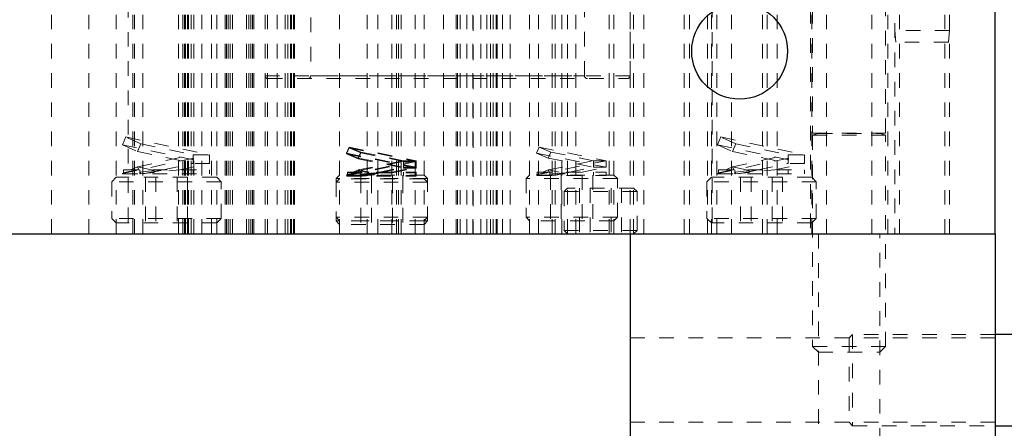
# Model space of a CAD drawing. Header units: inches. Extents: x 1802 to 2468, y -253 to -72.
# Tile 284 of 570: x 2078.78 to 2085.53, y -119.03 to -116.23. Entities that reach past the tile are written whole.
import ezdxf

# ---------------------------------------------------------------- set-up
doc = ezdxf.new("R2010")
doc.units = ezdxf.units.IN
doc.header["$LTSCALE"] = 0.5
doc.header["$MEASUREMENT"] = 0
doc.linetypes.add('HIDDEN', pattern=[0.225, 0.15, -0.075])
doc.layers.add('DSS-M-S', color=53, linetype='Continuous')
doc.layers.add('SVD-M-S', color=8, linetype='Continuous')

msp = doc.modelspace()

# ---------------------------------------------------------------- linework, layer by layer
at = {"layer": 'DSS-M-S', "linetype": 'HIDDEN', "lineweight": 18}
for p, q in [((2080.77666, -112.21667), (2080.77666, -116.61417)), ((2082.65166, -116.61417), (2082.65166, -112.21667)), ((2079.00166, -115.19667), (2079.00166, -117.69667)), ((2079.25791, -115.19667), (2079.25791, -117.69667)), ((2079.44541, -115.19667), (2079.44541, -117.69667)), ((2079.55791, -115.19667), (2079.55791, -117.69667)), ((2079.57041, -117.69667), (2079.57041, -115.19667)), ((2079.62666, -117.69667), (2079.62666, -115.19667)), ((2079.87041, -117.69667), (2079.87041, -115.19667)), ((2079.91199, -117.69667), (2079.91199, -115.19667)), ((2079.91882, -117.69667), (2079.91882, -115.19667)), ((2079.93262, -117.69667), (2079.93262, -115.19667)), ((2079.93898, -117.69667), (2079.93898, -115.19667)), ((2079.95708, -117.69667), (2079.95708, -115.19667)), ((2079.97724, -117.69667), (2079.97724, -115.19667)), ((2080.03199, -117.69667), (2080.03199, -115.19667)), ((2080.03199, -117.69667), (2080.03199, -115.19667)), ((2080.09699, -117.69667), (2080.09699, -115.19667)), ((2080.09699, -117.69667), (2080.09699, -115.19667)), ((2080.13291, -117.69667), (2080.13291, -115.19667)), ((2080.19136, -117.69667), (2080.19136, -115.19667)), ((2080.1918, -117.69667), (2080.1918, -115.19667)), ((2080.20059, -117.69667), (2080.20059, -115.19667)), ((2080.20059, -117.69667), (2080.20059, -115.19667)), ((2080.21199, -117.69667), (2080.21199, -115.19667)), ((2080.22489, -117.69667), (2080.22489, -115.19667)), ((2080.24152, -117.69667), (2080.24152, -115.19667)), ((2080.3368, -117.69667), (2080.3368, -115.19667)), ((2080.35343, -117.69667), (2080.35343, -115.19667)), ((2080.36632, -117.69667), (2080.36632, -115.19667)), ((2080.37773, -117.69667), (2080.37773, -115.19667)), ((2080.37773, -117.69667), (2080.37773, -115.19667)), ((2080.38652, -117.69667), (2080.38652, -115.19667)), ((2080.38695, -117.69667), (2080.38695, -115.19667)), ((2080.46416, -115.19667), (2080.46416, -117.69667)), ((2080.46416, -115.19667), (2080.46416, -116.61417)), ((2080.48132, -117.69667), (2080.48132, -115.19667)), ((2080.48132, -117.69667), (2080.48132, -115.19667)), ((2080.54632, -117.69667), (2080.54632, -115.19667)), ((2080.54632, -117.69667), (2080.54632, -115.19667)), ((2080.60108, -117.69667), (2080.60108, -115.19667)), ((2080.62124, -117.69667), (2080.62124, -115.19667)), ((2080.63934, -117.69667), (2080.63934, -115.19667)), ((2080.64569, -117.69667), (2080.64569, -115.19667)), ((2080.6595, -117.69667), (2080.6595, -115.19667)), ((2080.66632, -117.69667), (2080.66632, -115.19667)), ((2080.97511, -115.19667), (2080.97511, -117.69667)), ((2081.16316, -115.19667), (2081.16316, -117.69667)), ((2081.33199, -117.69667), (2081.33199, -115.19667)), ((2081.33199, -117.69667), (2081.33199, -115.19667)), ((2081.37699, -117.69667), (2081.37699, -115.19667)), ((2081.49199, -117.69667), (2081.49199, -115.19667)), ((2081.55321, -117.69667), (2081.55321, -115.19667)), ((2081.68632, -117.69667), (2081.68632, -115.19667)), ((2081.77366, -115.19667), (2081.77366, -117.69667)), ((2081.78132, -117.69667), (2081.78132, -115.19667)), ((2081.80132, -117.69667), (2081.80132, -115.19667)), ((2081.84632, -117.69667), (2081.84632, -115.19667)), ((2081.84632, -117.69667), (2081.84632, -115.19667)), ((2081.94132, -117.69667), (2081.94132, -115.19667)), ((2081.98199, -117.69667), (2081.98199, -115.19667)), ((2081.98199, -117.69667), (2081.98199, -115.19667)), ((2082.00791, -115.19667), (2082.00791, -117.69667)), ((2082.02699, -117.69667), (2082.02699, -115.19667)), ((2082.05466, -117.69667), (2082.05466, -115.19667)), ((2082.14199, -117.69667), (2082.14199, -115.19667)), ((2082.27511, -115.19667), (2082.27511, -117.69667)), ((2082.33632, -117.69667), (2082.33632, -115.19667)), ((2082.43132, -117.69667), (2082.43132, -115.19667)), ((2082.45132, -117.69667), (2082.45132, -115.19667)), ((2082.49632, -117.69667), (2082.49632, -115.19667)), ((2082.49632, -117.69667), (2082.49632, -115.19667)), ((2082.53511, -115.19667), (2082.53511, -117.69667)), ((2082.59132, -117.69667), (2082.59132, -115.19667)), ((2082.82041, -117.69667), (2082.82041, -115.19667)), ((2082.85321, -117.69667), (2082.85321, -115.19667)), ((2082.96416, -117.69667), (2082.96416, -115.19667)), ((2082.96416, -116.61417), (2082.96416, -115.19667)), ((2082.98821, -117.69667), (2082.98821, -115.19667)), ((2083.05791, -115.19667), (2083.05791, -117.69667)), ((2083.33466, -115.19667), (2083.33466, -117.69667)), ((2083.37041, -117.69667), (2083.37041, -115.19667)), ((2083.49366, -117.69667), (2083.49366, -115.19667)), ((2083.52041, -115.19667), (2083.52041, -117.69667)), ((2083.55791, -115.19667), (2083.55791, -117.69667)), ((2083.65791, -115.19667), (2083.65791, -117.69667)), ((2083.87041, -117.69667), (2083.87041, -115.19667)), ((2083.97041, -117.69667), (2083.97041, -115.19667)), ((2084.20791, -117.69667), (2084.20791, -115.19667)), ((2084.30791, -115.19667), (2084.30791, -117.69667)), ((2084.62041, -117.69667), (2084.62041, -115.19667)), ((2084.80791, -115.19667), (2084.80791, -117.69667)), ((2085.12041, -117.69667), (2085.12041, -115.19667)), ((2084.19866, -115.75667), (2084.19866, -117.69667)), ((2084.72966, -117.69667), (2084.72966, -115.75667)), ((2084.77666, -115.85542), (2084.77666, -117.69667)), ((2085.15166, -117.69667), (2085.15166, -115.85542)), ((2079.52666, -115.91542), (2079.52666, -117.69667)), ((2079.90166, -117.69667), (2079.90166, -115.91542)), ((2083.52666, -115.91542), (2083.52666, -117.69667)), ((2083.90166, -117.69667), (2083.90166, -115.91542)), ((2081.23699, -117.69667), (2081.23699, -116.02556)), ((2081.36416, -117.69667), (2081.36416, -116.01585)), ((2081.39699, -117.69667), (2081.39699, -116.01754)), ((2081.88699, -117.69667), (2081.88699, -116.01317)), ((2081.88866, -116.00726), (2081.88866, -117.69667)), ((2082.04699, -117.69667), (2082.04699, -116.02233)), ((2082.08966, -117.69667), (2082.08966, -116.02003)), ((2080.46416, -116.61417), (2082.96239, -116.61417)), ((2080.48416, -116.63417), (2082.94416, -116.63417)), ((2080.77666, -116.61417), (2082.64988, -116.61417)), ((2084.25321, -117.69667), (2084.25321, -119.32667)), ((2084.67511, -119.32667), (2084.67511, -117.69667)), ((2085.46416, -118.40762), (2082.96416, -118.40762)), ((2082.96416, -118.98572), (2085.46416, -118.98572))]:
    msp.add_line(p, q, dxfattribs=at)
at = {"layer": 'DSS-M-S', "linetype": 'Continuous', "lineweight": 25}
for p, q in [((2085.46416, -117.69667), (2085.46416, -115.19667)), ((2067.96416, -117.69667), (2085.46416, -117.69667)), ((2082.96416, -117.69667), (2082.96416, -119.94667)), ((2085.46416, -117.69667), (2085.46416, -121.69667))]:
    msp.add_line(p, q, dxfattribs=at)
msp.add_circle((2083.71416, -116.44667), 0.3281, dxfattribs=at)
at = {"layer": 'DSS-M-S', "linetype": 'HIDDEN', "lineweight": 18}
for centre, start, end in [((2080.48416, -116.61417), 180, 270), ((2080.75666, -116.61417), 270, 0), ((2082.67166, -116.61417), 180, 270), ((2082.94416, -116.61417), 270, 0)]:
    msp.add_arc(centre, 0.02, start, end, dxfattribs=at)
at = {"layer": 'SVD-M-S', "linetype": 'HIDDEN', "lineweight": 18}
for p, q in [((2084.21416, -115.75667), (2084.21416, -117.00707)), ((2084.71416, -117.00707), (2084.71416, -115.75667)), ((2084.77666, -115.85542), (2084.77666, -116.30417)), ((2085.15166, -116.30417), (2085.15166, -115.85542)), ((2085.15166, -116.30417), (2084.77666, -116.30417)), ((2084.77666, -116.30417), (2084.78366, -116.38417)), ((2085.14466, -116.38417), (2085.15166, -116.30417)), ((2085.14466, -116.38417), (2084.78366, -116.38417)), ((2079.51063, -117.03342), (2079.4869, -117.08654)), ((2079.51063, -117.03342), (2080.08447, -117.15577)), ((2079.61392, -117.07956), (2079.51063, -117.03342)), ((2083.58563, -117.03342), (2083.5619, -117.08654)), ((2083.58563, -117.03342), (2084.15947, -117.15577)), ((2083.68892, -117.07956), (2083.58563, -117.03342)), ((2084.21416, -117.00707), (2084.71416, -117.00707)), ((2084.24901, -117.00859), (2084.21416, -117.02128)), ((2084.21416, -117.02128), (2084.71416, -117.02128)), ((2084.21416, -117.02128), (2084.21416, -118.46762)), ((2084.24901, -117.00859), (2084.67931, -117.00859)), ((2084.71416, -117.02128), (2084.67931, -117.00859)), ((2084.71416, -118.46762), (2084.71416, -117.02128)), ((2079.4869, -117.08654), (2080.08447, -117.21395)), ((2079.4869, -117.08654), (2079.59019, -117.13268)), ((2079.59019, -117.13268), (2079.61392, -117.07956)), ((2079.61392, -117.07956), (2079.97135, -117.15577)), ((2081.04038, -117.10278), (2081.02295, -117.14392)), ((2081.04038, -117.10778), (2081.02295, -117.14892)), ((2081.04038, -117.10278), (2081.5001, -117.19615)), ((2081.12037, -117.13667), (2081.04038, -117.10278)), ((2081.04038, -117.10778), (2081.5001, -117.20115)), ((2081.12037, -117.14167), (2081.04038, -117.10778)), ((2082.34038, -117.10278), (2082.32295, -117.14392)), ((2082.34038, -117.10278), (2082.8001, -117.19615)), ((2082.42037, -117.13667), (2082.34038, -117.10278)), ((2083.5619, -117.08654), (2084.15947, -117.21395)), ((2083.5619, -117.08654), (2083.66519, -117.13268)), ((2083.66519, -117.13268), (2083.68892, -117.07956)), ((2083.68892, -117.07956), (2084.04635, -117.15577)), ((2079.4869, -117.28319), (2080.08447, -117.15577)), ((2079.59019, -117.13268), (2079.97135, -117.21395)), ((2079.59019, -117.23704), (2079.97135, -117.15577)), ((2079.97135, -117.15577), (2080.08447, -117.15577)), ((2079.97135, -117.21395), (2079.97135, -117.15577)), ((2080.08447, -117.15577), (2080.08447, -117.21395)), ((2081.02295, -117.14392), (2081.10294, -117.17781)), ((2081.02295, -117.14392), (2081.5001, -117.24083)), ((2081.02295, -117.14892), (2081.5001, -117.24583)), ((2081.02295, -117.14892), (2081.10294, -117.18281)), ((2081.10294, -117.17781), (2081.12037, -117.13667)), ((2081.10294, -117.18281), (2081.12037, -117.14167)), ((2081.10294, -117.17781), (2081.41322, -117.24083)), ((2081.10294, -117.18281), (2081.41322, -117.24583)), ((2081.12037, -117.13667), (2081.41322, -117.19615)), ((2081.12037, -117.14167), (2081.41322, -117.20115)), ((2082.32295, -117.14392), (2082.8001, -117.24083)), ((2082.32295, -117.14392), (2082.40294, -117.17781)), ((2082.40294, -117.17781), (2082.42037, -117.13667)), ((2082.40294, -117.17781), (2082.71322, -117.24083)), ((2082.42037, -117.13667), (2082.71322, -117.19615)), ((2083.5619, -117.28319), (2084.15947, -117.15577)), ((2083.66519, -117.13268), (2084.04635, -117.21395)), ((2083.66519, -117.23704), (2084.04635, -117.15577)), ((2084.04635, -117.15577), (2084.15947, -117.15577)), ((2084.04635, -117.21395), (2084.04635, -117.15577)), ((2084.15947, -117.15577), (2084.15947, -117.21395)), ((2079.59019, -117.23704), (2079.54421, -117.25758)), ((2079.68653, -117.25758), (2079.59019, -117.23704)), ((2079.59019, -117.23704), (2079.59936, -117.25758)), ((2079.7667, -117.25758), (2079.97135, -117.21395)), ((2079.87983, -117.25758), (2080.08447, -117.21395)), ((2080.08447, -117.21395), (2079.97135, -117.21395)), ((2081.02295, -117.29305), (2081.5001, -117.19615)), ((2081.02295, -117.29805), (2081.5001, -117.20115)), ((2081.10294, -117.25916), (2081.41322, -117.19615)), ((2081.10294, -117.26416), (2081.41322, -117.20115)), ((2081.24822, -117.27433), (2081.41322, -117.24083)), ((2081.24822, -117.27933), (2081.41322, -117.24583)), ((2081.3351, -117.27433), (2081.5001, -117.24083)), ((2081.3351, -117.27933), (2081.5001, -117.24583)), ((2081.41322, -117.19615), (2081.5001, -117.19615)), ((2081.41322, -117.20115), (2081.41322, -117.19615)), ((2081.41322, -117.20115), (2081.5001, -117.20115)), ((2081.41322, -117.24583), (2081.41322, -117.20115)), ((2081.5001, -117.24083), (2081.41322, -117.24083)), ((2081.5001, -117.24583), (2081.41322, -117.24583)), ((2081.5001, -117.19615), (2081.5001, -117.20115)), ((2081.5001, -117.20115), (2081.5001, -117.24583)), ((2082.32295, -117.29305), (2082.8001, -117.19615)), ((2082.40294, -117.25916), (2082.71322, -117.19615)), ((2082.54822, -117.27433), (2082.71322, -117.24083)), ((2082.6351, -117.27433), (2082.8001, -117.24083)), ((2082.71322, -117.19615), (2082.8001, -117.19615)), ((2082.71322, -117.24083), (2082.71322, -117.19615)), ((2082.8001, -117.24083), (2082.71322, -117.24083)), ((2082.8001, -117.19615), (2082.8001, -117.24083)), ((2083.66519, -117.23704), (2083.61921, -117.25758)), ((2083.66519, -117.23704), (2083.67436, -117.25758)), ((2083.76153, -117.25758), (2083.66519, -117.23704)), ((2083.8417, -117.25758), (2084.04635, -117.21395)), ((2083.95483, -117.25758), (2084.15947, -117.21395)), ((2084.15947, -117.21395), (2084.04635, -117.21395)), ((2079.44541, -117.30917), (2079.41416, -117.34042)), ((2080.13291, -117.30917), (2079.44541, -117.30917)), ((2079.49385, -117.28008), (2079.4869, -117.28319)), ((2079.4869, -117.28319), (2079.48846, -117.28667)), ((2079.48846, -117.28667), (2079.49385, -117.28667)), ((2079.49385, -117.25758), (2080.08447, -117.25758)), ((2079.49385, -117.25758), (2079.49385, -117.28008)), ((2079.49385, -117.28008), (2079.49385, -117.28667)), ((2079.49385, -117.28667), (2080.08447, -117.28667)), ((2079.60697, -117.28667), (2079.87983, -117.25758)), ((2079.60697, -117.27461), (2079.7667, -117.25758)), ((2079.60697, -117.25758), (2079.60697, -117.27461)), ((2079.60697, -117.28667), (2079.60697, -117.27461)), ((2079.61236, -117.28667), (2079.60697, -117.27461)), ((2079.63028, -117.28667), (2079.7667, -117.25758)), ((2079.64482, -117.30917), (2079.64482, -117.62167)), ((2079.71699, -117.30917), (2079.71699, -117.62167)), ((2079.86133, -117.30917), (2079.86133, -117.62167)), ((2079.9335, -117.30917), (2079.9335, -117.62167)), ((2079.97135, -117.28667), (2079.97135, -117.25758)), ((2080.08447, -117.28667), (2080.08447, -117.25758)), ((2080.16416, -117.34042), (2080.13291, -117.30917)), ((2080.97511, -117.29417), (2080.95166, -117.31762)), ((2081.57666, -117.31762), (2080.95166, -117.31762)), ((2080.95166, -117.31762), (2080.95166, -117.34262)), ((2080.97511, -117.31917), (2080.95166, -117.34262)), ((2081.55321, -117.29417), (2080.97511, -117.29417)), ((2081.55321, -117.31917), (2080.97511, -117.31917)), ((2081.02822, -117.29081), (2081.02295, -117.29305)), ((2081.02295, -117.29305), (2081.02448, -117.29667)), ((2081.02822, -117.29581), (2081.02295, -117.29805)), ((2081.02295, -117.29805), (2081.02448, -117.30167)), ((2081.02448, -117.29667), (2081.02822, -117.29667)), ((2081.02448, -117.30167), (2081.02822, -117.30167)), ((2081.02822, -117.27433), (2081.5001, -117.27433)), ((2081.02822, -117.27433), (2081.02822, -117.27933)), ((2081.02822, -117.27933), (2081.5001, -117.27933)), ((2081.02822, -117.27933), (2081.02822, -117.29581)), ((2081.02822, -117.29581), (2081.02822, -117.30167)), ((2081.02822, -117.29667), (2081.5001, -117.29667)), ((2081.02822, -117.30167), (2081.5001, -117.30167)), ((2081.10294, -117.25916), (2081.06712, -117.27433)), ((2081.10294, -117.26416), (2081.06712, -117.27933)), ((2081.17766, -117.27433), (2081.10294, -117.25916)), ((2081.10294, -117.25916), (2081.10937, -117.27433)), ((2081.17766, -117.27933), (2081.10294, -117.26416)), ((2081.10294, -117.26416), (2081.10937, -117.27933)), ((2081.1151, -117.29667), (2081.3351, -117.27433)), ((2081.1151, -117.28785), (2081.24822, -117.27433)), ((2081.1151, -117.27433), (2081.1151, -117.27933)), ((2081.1151, -117.30167), (2081.3351, -117.27933)), ((2081.1151, -117.29285), (2081.24822, -117.27933)), ((2081.1151, -117.27933), (2081.1151, -117.29285)), ((2081.11883, -117.29667), (2081.1151, -117.28785)), ((2081.1151, -117.30167), (2081.1151, -117.29285)), ((2081.11883, -117.30167), (2081.1151, -117.29285)), ((2081.11982, -117.29417), (2081.11982, -117.31917)), ((2081.11982, -117.31917), (2081.11982, -117.63167)), ((2081.13822, -117.29667), (2081.24822, -117.27433)), ((2081.13822, -117.30167), (2081.24822, -117.27933)), ((2081.19199, -117.29417), (2081.19199, -117.31917)), ((2081.19199, -117.31917), (2081.19199, -117.63167)), ((2081.33633, -117.29417), (2081.33633, -117.31917)), ((2081.33633, -117.31917), (2081.33633, -117.63167)), ((2081.4085, -117.29417), (2081.4085, -117.31917)), ((2081.4085, -117.31917), (2081.4085, -117.63167)), ((2081.41322, -117.27933), (2081.41322, -117.27433)), ((2081.41322, -117.30167), (2081.41322, -117.27933)), ((2081.5001, -117.27933), (2081.5001, -117.27433)), ((2081.5001, -117.30167), (2081.5001, -117.27933)), ((2081.57666, -117.31762), (2081.55321, -117.29417)), ((2081.57666, -117.34262), (2081.55321, -117.31917)), ((2081.57666, -117.34262), (2081.57666, -117.31762)), ((2082.27511, -117.29417), (2082.25166, -117.31762)), ((2082.87666, -117.31762), (2082.25166, -117.31762)), ((2082.25166, -117.31762), (2082.25166, -117.58322)), ((2082.85321, -117.29417), (2082.27511, -117.29417)), ((2082.32822, -117.29081), (2082.32295, -117.29305)), ((2082.32295, -117.29305), (2082.32448, -117.29667)), ((2082.32448, -117.29667), (2082.32822, -117.29667)), ((2082.32822, -117.27433), (2082.8001, -117.27433)), ((2082.32822, -117.27433), (2082.32822, -117.29081)), ((2082.32822, -117.29081), (2082.32822, -117.29667)), ((2082.32822, -117.29667), (2082.8001, -117.29667)), ((2082.40294, -117.25916), (2082.36712, -117.27433)), ((2082.40294, -117.25916), (2082.40937, -117.27433)), ((2082.47766, -117.27433), (2082.40294, -117.25916)), ((2082.4151, -117.29667), (2082.6351, -117.27433)), ((2082.4151, -117.28785), (2082.54822, -117.27433)), ((2082.4151, -117.27433), (2082.4151, -117.28785)), ((2082.4151, -117.29667), (2082.4151, -117.28785)), ((2082.41883, -117.29667), (2082.4151, -117.28785)), ((2082.41982, -117.29417), (2082.41982, -117.60667)), ((2082.43822, -117.29667), (2082.54822, -117.27433)), ((2082.49199, -117.29417), (2082.49199, -117.60667)), ((2082.63633, -117.29417), (2082.63633, -117.60667)), ((2082.7085, -117.29417), (2082.7085, -117.60667)), ((2082.71322, -117.29667), (2082.71322, -117.27433)), ((2082.8001, -117.29667), (2082.8001, -117.27433)), ((2082.87666, -117.31762), (2082.85321, -117.29417)), ((2082.87666, -117.58322), (2082.87666, -117.31762)), ((2083.52041, -117.30917), (2083.48916, -117.34042)), ((2084.20791, -117.30917), (2083.52041, -117.30917)), ((2083.56885, -117.28008), (2083.5619, -117.28319)), ((2083.5619, -117.28319), (2083.56346, -117.28667)), ((2083.56346, -117.28667), (2083.56885, -117.28667)), ((2083.56885, -117.25758), (2084.15947, -117.25758)), ((2083.56885, -117.25758), (2083.56885, -117.28008)), ((2083.56885, -117.28008), (2083.56885, -117.28667)), ((2083.56885, -117.28667), (2084.15947, -117.28667)), ((2083.68197, -117.28667), (2083.95483, -117.25758)), ((2083.68197, -117.27461), (2083.8417, -117.25758)), ((2083.68197, -117.25758), (2083.68197, -117.27461)), ((2083.68197, -117.28667), (2083.68197, -117.27461)), ((2083.68736, -117.28667), (2083.68197, -117.27461)), ((2083.70528, -117.28667), (2083.8417, -117.25758)), ((2083.71982, -117.30917), (2083.71982, -117.62167)), ((2083.79199, -117.30917), (2083.79199, -117.62167)), ((2083.93633, -117.30917), (2083.93633, -117.62167)), ((2084.0085, -117.30917), (2084.0085, -117.62167)), ((2084.04635, -117.28667), (2084.04635, -117.25758)), ((2084.15947, -117.28667), (2084.15947, -117.25758)), ((2084.23916, -117.34042), (2084.20791, -117.30917)), ((2080.16416, -117.34042), (2079.41416, -117.34042)), ((2079.41416, -117.34042), (2079.41416, -117.59042)), ((2080.16416, -117.59042), (2080.16416, -117.34042)), ((2081.57666, -117.34262), (2080.95166, -117.34262)), ((2080.95166, -117.34262), (2080.95166, -117.60822)), ((2081.57666, -117.60822), (2081.57666, -117.34262)), ((2082.53511, -117.38417), (2082.51166, -117.40762)), ((2082.98821, -117.38417), (2082.53511, -117.38417)), ((2082.61732, -117.38417), (2082.61732, -117.69667)), ((2082.68949, -117.38417), (2082.68949, -117.69667)), ((2082.83383, -117.38417), (2082.83383, -117.69667)), ((2082.906, -117.38417), (2082.906, -117.69667)), ((2083.01166, -117.40762), (2082.98821, -117.38417)), ((2084.23916, -117.34042), (2083.48916, -117.34042)), ((2083.48916, -117.34042), (2083.48916, -117.59042)), ((2084.23916, -117.59042), (2084.23916, -117.34042)), ((2083.01166, -117.40762), (2082.51166, -117.40762)), ((2082.51166, -117.40762), (2082.51166, -117.67322)), ((2083.01166, -117.67322), (2083.01166, -117.40762)), ((2080.16416, -117.59042), (2079.41416, -117.59042)), ((2079.41416, -117.59042), (2079.44541, -117.62167)), ((2080.13291, -117.62167), (2080.16416, -117.59042)), ((2081.57666, -117.58322), (2080.95166, -117.58322)), ((2080.95166, -117.58322), (2080.97511, -117.60667)), ((2081.55321, -117.60667), (2081.57666, -117.58322)), ((2082.87666, -117.58322), (2082.25166, -117.58322)), ((2082.25166, -117.58322), (2082.27511, -117.60667)), ((2082.85321, -117.60667), (2082.87666, -117.58322)), ((2084.23916, -117.59042), (2083.48916, -117.59042)), ((2083.48916, -117.59042), (2083.52041, -117.62167)), ((2084.20791, -117.62167), (2084.23916, -117.59042)), ((2080.13291, -117.62167), (2079.44541, -117.62167)), ((2081.57666, -117.60822), (2080.95166, -117.60822)), ((2080.95166, -117.60822), (2080.97511, -117.63167)), ((2081.55321, -117.60667), (2080.97511, -117.60667)), ((2081.55321, -117.63167), (2080.97511, -117.63167)), ((2081.55321, -117.63167), (2081.57666, -117.60822)), ((2082.85321, -117.60667), (2082.27511, -117.60667)), ((2084.20791, -117.62167), (2083.52041, -117.62167)), ((2083.01166, -117.67322), (2082.51166, -117.67322)), ((2082.51166, -117.67322), (2082.53511, -117.69667)), ((2082.98821, -117.69667), (2083.01166, -117.67322)), ((2084.48761, -118.38417), (2084.46416, -118.40762)), ((2084.48761, -118.38417), (2084.48761, -119.00917)), ((2085.46416, -118.38417), (2084.48761, -118.38417)), ((2084.21416, -118.46762), (2084.71416, -118.46762)), ((2084.21416, -118.46762), (2084.25321, -118.50667)), ((2084.46416, -118.40762), (2084.46416, -118.98572)), ((2084.67511, -118.50667), (2084.71416, -118.46762)), ((2084.25321, -118.50667), (2084.67511, -118.50667)), ((2084.46416, -118.98572), (2084.48761, -119.00917)), ((2084.48761, -119.00917), (2085.46416, -119.00917))]:
    msp.add_line(p, q, dxfattribs=at)
at = {"layer": 'SVD-M-S', "linetype": 'Continuous', "lineweight": 25}
for p, q in [((2086.20523, -118.38417), (2085.46416, -118.38417)), ((2085.46416, -119.00917), (2086.20523, -119.00917))]:
    msp.add_line(p, q, dxfattribs=at)
at = {"layer": 'SVD-M-S', "linetype": 'HIDDEN', "lineweight": 18}
for centre, start, end in [((2084.24874, -117.00785), 290, 90), ((2084.67957, -117.00785), 90, 250)]:
    msp.add_arc(centre, 0.000787, start, end, dxfattribs=at)
for points, knots in [([(2079.59677, -117.25758), (2079.57382, -117.26258), (2079.52798, -117.27255), (2079.49785, -117.2792), (2079.49489, -117.27985), (2079.49385, -117.28008)], [0, 0, 0, 0, 0.3929294, 0.7851672, 1, 1, 1, 1]), ([(2079.7667, -117.25758), (2079.74627, -117.26208), (2079.70542, -117.27106), (2079.66157, -117.28089), (2079.64257, -117.28519), (2079.63599, -117.28667)], [0, 0, 0, 0, 0.3954206, 0.7905716, 1, 1, 1, 1]), ([(2081.10757, -117.27933), (2081.08956, -117.28306), (2081.05357, -117.29051), (2081.03104, -117.29523), (2081.02893, -117.29567), (2081.02822, -117.29581)], [0, 0, 0, 0, 0.3998432, 0.7991389, 1, 1, 1, 1]), ([(2081.24822, -117.27933), (2081.23147, -117.28283), (2081.19798, -117.28982), (2081.16275, -117.29731), (2081.14725, -117.30063), (2081.14235, -117.30167)], [0, 0, 0, 0, 0.40622825, 0.81232037, 1, 1, 1, 1]), ([(2082.40757, -117.27433), (2082.38956, -117.27806), (2082.35357, -117.28551), (2082.33104, -117.29023), (2082.32893, -117.29067), (2082.32822, -117.29081)], [0, 0, 0, 0, 0.3998432, 0.7991389, 1, 1, 1, 1]), ([(2082.54822, -117.27433), (2082.53147, -117.27783), (2082.49798, -117.28482), (2082.46275, -117.29231), (2082.44725, -117.29563), (2082.44235, -117.29667)], [0, 0, 0, 0, 0.4062283, 0.8123204, 1, 1, 1, 1]), ([(2083.67177, -117.25758), (2083.64882, -117.26258), (2083.60298, -117.27255), (2083.57285, -117.2792), (2083.56989, -117.27985), (2083.56885, -117.28008)], [0, 0, 0, 0, 0.3929294, 0.7851672, 1, 1, 1, 1]), ([(2083.8417, -117.25758), (2083.82127, -117.26208), (2083.78042, -117.27106), (2083.73657, -117.28089), (2083.71757, -117.28519), (2083.71099, -117.28667)], [0, 0, 0, 0, 0.3954206, 0.7905716, 1, 1, 1, 1])]:
    msp.add_open_spline(points, degree=3, knots=knots, dxfattribs=at)

doc.saveas('drawing.dxf')
